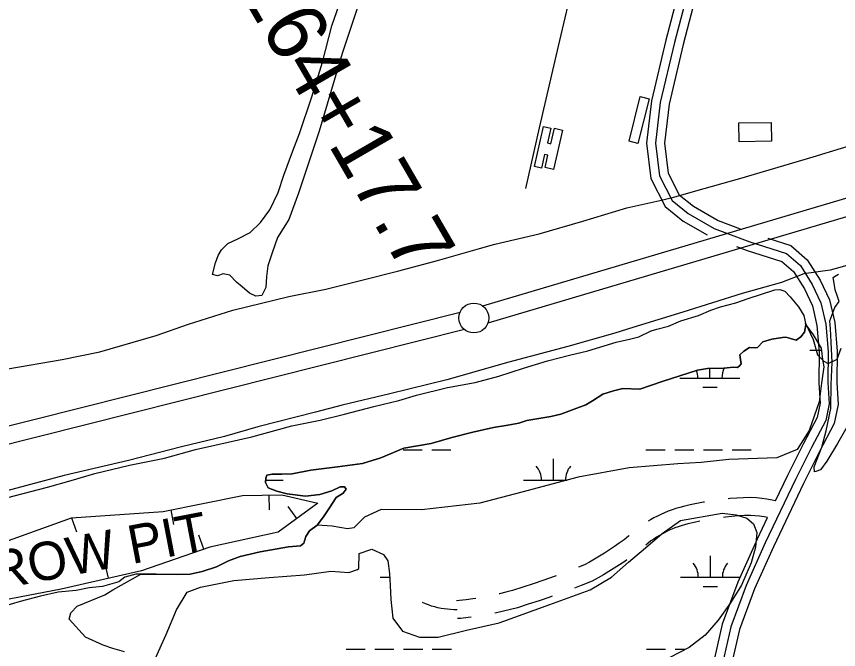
# Model space of a CAD drawing. Extents: x 3297772 to 3335630, y 634068 to 659439.
# Drawn here: x 3326321 to 3327695, y 648571 to 649630 of the extents above; entities that cross this region are included whole.
import ezdxf

# ---------------------------------------------------------------- set-up
doc = ezdxf.new("R2010")
doc.units = 0
for name, color, linetype in [('V-BLDG-OTLN', 7, 'Continuous'), ('V-BORW-IDEN', 7, 'Continuous'), ('V-BORW-LINE', 7, 'Continuous'), ('V-LEVE-TOET', 7, 'Continuous'), ('V-ROAD-CNTR', 7, 'Continuous'), ('V-SITE-VEGE', 7, 'Continuous'), ('V-SURV-IDEN', 7, 'Continuous'), ('V-SURV-LINE', 7, 'Continuous'), ('V-TOPO-SHOR', 7, 'Continuous'), ('V-WETL-SWMP', 7, 'Continuous')]:
    doc.layers.add(name, color=color, linetype=linetype)

msp = doc.modelspace()

# ---------------------------------------------------------------- linework, layer by layer
at = {"layer": 'V-BLDG-OTLN'}
for points in [[(3327344.8, 649421.1), (3327363.5, 649495.7), (3327378.3, 649492), (3327359.7, 649417.4)], [(3327528.4, 649451.7), (3327582.4, 649452.5), (3327582.9, 649421), (3327528.9, 649420.1)], [(3327233.8, 649439.6), (3327218.7, 649373.9), (3327204.6, 649377.1), (3327209.3, 649397.5), (3327203.7, 649398.8), (3327198.5, 649376.2), (3327186.6, 649378.9), (3327201.9, 649445.8), (3327214.3, 649442.9), (3327208.6, 649418), (3327214.2, 649416.7), (3327220.2, 649442.7)]]:
    msp.add_lwpolyline(points, close=True, dxfattribs=at)
at = {"layer": 'V-BORW-LINE'}
for p, q in [((3326743, 648829.6), (3326743.3, 648804.6)), ((3326789.9, 648790.5), (3326775.2, 648810.7)), ((3326578.8, 648804.9), (3326583.8, 648780.4)), ((3326412.9, 648791.6), (3326421.3, 648768.1)), ((3326634.1, 648739.2), (3326625.9, 648762.8)), ((3326475, 648690.4), (3326469.4, 648714.8))]:
    msp.add_line(p, q, dxfattribs=at)
msp.add_lwpolyline([(3326824.7, 648815.9), (3326758.4, 648767.5), (3326644, 648742.6), (3326529.8, 648703), (3326395.9, 648672.2), (3326227, 648639.8), (3326025.8, 648617.8), (3325844.7, 648600), (3325719.4, 648596.5), (3325584.7, 648613.5), (3325542.8, 648627.5), (3325658.5, 648653.8), (3325815.7, 648657), (3325902.3, 648671.7), (3326159.4, 648712.5), (3326287.4, 648746.5), (3326413.1, 648791.7), (3326566.2, 648802.3), (3326698.7, 648829.1), (3326764.5, 648829.8), (3326824.7, 648815.9)], dxfattribs=at)
at = {"layer": 'V-LEVE-TOET'}
for points in [[(3327419.7, 649327.6), (3327456.4, 649338.2), (3327530, 649358.9), (3327652.8, 649394.7), (3327794.4, 649438.3), (3327901.6, 649474.2), (3327995.1, 649500.3), (3328040.4, 649515.1), (3328094.8, 649534.6), (3328176.2, 649558.3), (3328297.8, 649591.8), (3328355.7, 649608.6), (3328408.1, 649623), (3328460.9, 649638.6), (3328547, 649664.3), (3328619.7, 649682.2), (3328712.8, 649706.3), (3328793.4, 649730.8), (3328871.6, 649751.5), (3329013.2, 649790), (3329142.7, 649823.1), (3329222.1, 649850.4)], [(3329073.4, 649611.6), (3329055.2, 649603.4), (3328979.8, 649580.4), (3328864, 649548.9), (3328644.5, 649488.6), (3328511.6, 649454.3), (3328399.7, 649424.3), (3328274.5, 649384.2), (3328140, 649343.7), (3328037.9, 649314.1), (3327928.3, 649279.8), (3327811.4, 649243.2), (3327701.1, 649211.2), (3327681.1, 649205.4), (3327637, 649199.2)], [(3326306.9, 649040.8), (3326397.2, 649056), (3326460.6, 649069.2), (3326554.5, 649096.5), (3326608.8, 649115.2), (3326682.8, 649138.6), (3326776.2, 649161.5), (3326838, 649173.6), (3326896.3, 649188), (3326960.1, 649204.3), (3327024.6, 649221.4), (3327095, 649241.7), (3327120.5, 649249.1), (3327194.8, 649266.2), (3327267.5, 649287.2), (3327341.1, 649309.8), (3327396.2, 649321.9), (3327419.7, 649327.6)], [(3327637, 649199.2), (3327599.8, 649184.8), (3327533.7, 649166.5), (3327434.7, 649135.3), (3327351, 649109.6), (3327321.3, 649100.2), (3327242.6, 649078), (3327143.7, 649051.6), (3327040.4, 649022.4), (3326945, 648998.6), (3326865.2, 648979.9), (3326820.6, 648967.9), (3326724.4, 648943.4), (3326668.8, 648927.4), (3326596.9, 648909.9), (3326508.1, 648887.3), (3326400.9, 648862.4), (3326271, 648827.7)]]:
    msp.add_lwpolyline(points, dxfattribs=at)
at = {"layer": 'V-ROAD-CNTR'}
for points in [[(3327683.7, 650507), (3327672.4, 650435.1), (3327630.5, 650314), (3327591.2, 650235.6), (3327578, 650195.1), (3327550.4, 650118.7), (3327511.4, 650028), (3327494.4, 649977.6), (3327480.4, 649913.7), (3327470.5, 649821.5), (3327449.1, 649753.4), (3327406.3, 649589.8), (3327382.3, 649488.4), (3327373.8, 649417.6), (3327381, 649358.7), (3327405, 649312.1), (3327435.4, 649287.6), (3327475.5, 649264.5)], [(3327713.3, 650502.4), (3327701.7, 650427.9), (3327658.2, 650302.4), (3327619, 650224.2), (3327606.4, 650185.3), (3327578.3, 650107.7), (3327539.5, 650017.3), (3327523.4, 649969.6), (3327510, 649908.9), (3327500, 649815.4), (3327477.9, 649745.1), (3327435.4, 649582.6), (3327411.9, 649483.1), (3327404, 649417.6), (3327410.1, 649367.7), (3327428.7, 649331.5), (3327452.5, 649312.4), (3327493.7, 649288.6), (3327530.8, 649274.6)], [(3327463.5, 649749.3), (3327420.8, 649586.2), (3327397.1, 649485.7), (3327388.9, 649417.6), (3327395.5, 649363.2), (3327416.8, 649321.8), (3327443.9, 649300), (3327487.3, 649274.9), (3327546.9, 649252.6), (3327607.8, 649233.3), (3327631.3, 649213), (3327651.1, 649181.3), (3327665.4, 649151), (3327673.7, 649115.4), (3327677.7, 649069.5), (3327677, 649017.5), (3327679.4, 648982), (3327673.5, 648954.3), (3327649.7, 648909.1), (3327622.8, 648855.5), (3327572.4, 648749.6), (3327540.5, 648678.4), (3327515.1, 648609.3), (3327498.3, 648536)], [(3327576.9, 649258.8), (3327615.2, 649246.7), (3327642.8, 649222.9), (3327664.3, 649188.5), (3327679.7, 649156), (3327688.6, 649117.8), (3327692.7, 649070), (3327692, 649017.9), (3327694.5, 648980.9), (3327687.8, 648949.2), (3327663.1, 648902.2), (3327636.3, 648848.9), (3327586, 648743.3), (3327554.4, 648672.7), (3327529.5, 648605), (3327512.8, 648532.2), (3327493.4, 648467), (3327489.9, 648428.8), (3327441.5, 648313.4), (3327417.6, 648227.4), (3327382.5, 648097.3), (3327336.4, 647960.2), (3327295.6, 647833.6), (3327276.1, 647791.8)], [(3327524.3, 649245), (3327542, 649238.4), (3327600.3, 649220), (3327619.8, 649203.2), (3327637.9, 649174.1), (3327651.2, 649146.1), (3327658.9, 649113), (3327662.7, 649068.9), (3327662, 649017.1), (3327664.3, 648983), (3327659.3, 648959.4), (3327636.4, 648915.9), (3327609.4, 648862.1), (3327589, 648819.4)], [(3327589.3, 648819.9), (3327583.9, 648821), (3327575.2, 648822.6), (3327566.5, 648823.9), (3327557.8, 648824.9), (3327548.3, 648825.7), (3327536.3, 648825.2), (3327525, 648824.6), (3327513.8, 648823.7), (3327510.5, 648823.3)], [(3327470.9, 648817.9), (3327469, 648817.6), (3327457.9, 648815.5), (3327446.9, 648813.2), (3327435.9, 648810.6), (3327429.5, 648808.9), (3327423.1, 648807), (3327416.8, 648804.9), (3327410.5, 648802.6), (3327404.3, 648800.1), (3327398.2, 648797.3), (3327392.2, 648794.4), (3327386.3, 648791.3), (3327380.5, 648788), (3327376.9, 648785.8)], [(3327576, 648792), (3327570.4, 648793), (3327562.6, 648794.1), (3327554.8, 648795), (3327547.6, 648795.6), (3327537.7, 648795.3), (3327527.1, 648794.6), (3327516.5, 648793.8), (3327505.9, 648792.7), (3327502.6, 648792.3)], [(3327463.1, 648786), (3327453.5, 648783.9), (3327443.1, 648781.5), (3327437.6, 648780), (3327432.1, 648778.4), (3327426.7, 648776.6), (3327421.3, 648774.6), (3327416.1, 648772.5), (3327410.9, 648770.1), (3327405.7, 648767.7), (3327400.7, 648765), (3327395.7, 648762.2), (3327390.9, 648759.2), (3327386.1, 648756.1), (3327381.4, 648752.8), (3327376.9, 648749.4), (3327372.7, 648746)], [(3327575.7, 648791.4), (3327558.8, 648755.9), (3327526.6, 648684.1), (3327500.6, 648613.6), (3327483.7, 648539.8), (3327463.8, 648472.7), (3327460.5, 648436.2), (3327433.7, 648372.4)], [(3327345.1, 648761.7), (3327343.9, 648760.6), (3327336.5, 648754.9), (3327328.6, 648749.1), (3327320.5, 648743.4), (3327312.4, 648737.8), (3327304.1, 648732.5), (3327295.7, 648727.3), (3327287.2, 648722.3), (3327278.7, 648717.4), (3327270.6, 648713.1), (3327260.5, 648709)], [(3327341.3, 648721.3), (3327337.6, 648718.7), (3327328.9, 648712.8), (3327320.1, 648707.2), (3327311.3, 648701.6), (3327302.3, 648696.3), (3327293.2, 648691.2), (3327283.3, 648685.8), (3327265.1, 648678.6), (3327253.6, 648674.2)], [(3327223.1, 648694.8), (3327219.7, 648693.5), (3327202.3, 648687.3), (3327184.8, 648681.3), (3327167.3, 648675.6), (3327149.9, 648670.1), (3327139.2, 648667.2), (3327128.2, 648664.5), (3327127.9, 648664.4)], [(3327088.7, 648656.8), (3327083.7, 648656), (3327072.5, 648654.5), (3327061.6, 648653.3), (3327056.7, 648653)], [(3327216.1, 648660.4), (3327212.2, 648659), (3327194.4, 648652.9), (3327176.5, 648647), (3327158.3, 648641.3), (3327146.7, 648638.1), (3327135, 648635.3), (3327123.4, 648632.7), (3327120.3, 648632)], [(3327057.4, 648638), (3327052, 648638), (3327046.6, 648638.2), (3327041.3, 648638.6), (3327035.9, 648639.3), (3327030.6, 648640.1), (3327025.3, 648641.2), (3327020.1, 648642.6), (3327014.9, 648644.1), (3327009.8, 648645.9), (3327004.8, 648647.8), (3326999.9, 648650)], [(3327080.8, 648625.4), (3327076.2, 648624.7), (3327064, 648623.3), (3327058.2, 648623.1)]]:
    msp.add_lwpolyline(points, dxfattribs=at)
at = {"layer": 'V-SITE-VEGE'}
for points in [[(3326890.9, 649644.7), (3326865.5, 649567.3), (3326826.8, 649437.9), (3326792.5, 649334.1), (3326776.1, 649290.1), (3326757.4, 649260.2), (3326748.4, 649234.5), (3326741, 649212.8), (3326739.1, 649194.9), (3326737.9, 649176.6), (3326731.2, 649163), (3326721.1, 649161.8), (3326710.6, 649166.9), (3326698.2, 649177.8), (3326688.9, 649185.2), (3326677.6, 649197.3), (3326666.3, 649199.2), (3326657, 649196.1), (3326648.8, 649198.1), (3326653.9, 649217.5), (3326658.2, 649230), (3326663.7, 649239.3), (3326674.2, 649250.2), (3326691.3, 649257.9), (3326711.9, 649268.4), (3326729, 649285.1), (3326744.6, 649306.1), (3326758.7, 649335.3), (3326768, 649364.4), (3326783.2, 649404.8), (3326794.2, 649433.6), (3326814.8, 649495), (3326832.8, 649553), (3326848.4, 649614), (3326877.3, 649697.2)], [(3327272.7, 648980.5), (3327283.6, 648987.1), (3327301.1, 648998.3), (3327318.6, 649003.7), (3327334.5, 649007.6), (3327362.8, 649006.8), (3327400.1, 649019.1), (3327459.2, 649038.1), (3327476.2, 649041.2), (3327503.4, 649041.9), (3327519.3, 649043.5), (3327525.9, 649042.7), (3327529.4, 649045.4), (3327532.5, 649048.9), (3327531, 649056.3), (3327530.2, 649064), (3327536.5, 649070.2), (3327546.2, 649076.4), (3327555.5, 649075.7), (3327559.8, 649076.4), (3327568.7, 649085.7), (3327583.5, 649090), (3327601.3, 649093.1), (3327606.8, 649093.5), (3327614.5, 649091.5), (3327624.2, 649088.4), (3327632, 649093.8), (3327638.2, 649102), (3327640.2, 649114), (3327639.6, 649117.1), (3327652.3, 649089.6), (3327659.6, 649064.1), (3327670.5, 649053.2), (3327677.8, 649049.6), (3327692.4, 649056.8), (3327699.6, 649075.1)], [(3326501.5, 648567.6), (3326482.4, 648573.1), (3326466.1, 648578.5), (3326436.2, 648592.1), (3326409, 648622), (3326411.7, 648632.9), (3326422.6, 648643.8), (3326468.8, 648662.9), (3326482.4, 648671), (3326529.2, 648697.1), (3326554.8, 648697.1), (3326590.2, 648697), (3326611.1, 648697.4), (3326631.3, 648701.7), (3326655.4, 648709.4), (3326675.2, 648719.9), (3326694.7, 648726.8), (3326728.1, 648734.5), (3326775.8, 648743), (3326796, 648744.9), (3326801.1, 648749.2), (3326804.6, 648760.1), (3326810.8, 648769.8), (3326823.6, 648779.5), (3326834.1, 648793.1), (3326844.2, 648808.2), (3326855.5, 648825.6), (3326866.8, 648833), (3326872.2, 648839.2), (3326869.5, 648843.5), (3326861.8, 648843.1), (3326848.2, 648836.5), (3326828, 648830.7), (3326803.9, 648827.6), (3326773.6, 648831.6), (3326756.1, 648836.2), (3326741.8, 648841.7), (3326737.1, 648850.6), (3326737.9, 648857.6), (3326739.5, 648862.7), (3326748.4, 648864.6), (3326764.7, 648864.6), (3326781.8, 648865.3), (3326813.3, 648871.1), (3326857.5, 648876.9), (3326899.5, 648882.3), (3326929.8, 648891.9), (3326968.6, 648907.8), (3327014.4, 648915.5), (3327048.6, 648925.6), (3327084, 648934.5), (3327118.5, 648942.2), (3327142.2, 648946.5), (3327160.5, 648949.5), (3327174.1, 648954.2), (3327214.1, 648961.1), (3327231.1, 648964.6), (3327252.9, 648973.1), (3327272.7, 648980.5)]]:
    msp.add_lwpolyline(points, dxfattribs=at)
at = {"layer": 'V-SURV-LINE'}
for points in [[(3327100.4, 649145.6), (3328449.4, 649545.8)], [(3328457.9, 649517), (3327108.9, 649116.8)], [(3326030.9, 648875.6), (3327062.5, 649135.2)], [(3327069.8, 649106.1), (3326038.3, 648846.5)]]:
    msp.add_lwpolyline(points, dxfattribs=at)
msp.add_circle((3327085.5, 649125.5), 25, dxfattribs=at)
at = {"layer": 'V-TOPO-SHOR'}
for points in [[(3327172.2, 649342), (3327195, 649443.2), (3327226.9, 649579.8), (3327254.5, 649696), (3327268.8, 649756.3)], [(3327696.1, 649153.1), (3327693, 649161.7), (3327689.6, 649172.6), (3327687.6, 649183.8), (3327686.1, 649193.2), (3327688, 649195.1), (3327695, 649198.6)], [(3326291, 648821.6), (3326372.9, 648842.5), (3326412.5, 648853.7), (3326452.1, 648865.7), (3326510, 648879.6), (3326568.7, 648891.2), (3326620.3, 648905.9), (3326652.6, 648913.2), (3326714.7, 648927.1), (3326781.5, 648945.3), (3326828.5, 648955), (3326869.3, 648964.6), (3326918.6, 648977.4), (3326960.2, 648987.4), (3326989.7, 648996.3), (3327041.7, 649009.5), (3327087.9, 649017.6), (3327127.2, 649028.4), (3327168.7, 649041.5), (3327208.7, 649053.9), (3327245.2, 649063.2), (3327275.9, 649070.5), (3327303.5, 649079.1), (3327323.3, 649084.9), (3327345.8, 649089.9), (3327361, 649094.1), (3327381.6, 649104.2), (3327391.3, 649106.9), (3327410.7, 649111.9), (3327431.3, 649120.5), (3327460.8, 649129.7), (3327481.8, 649138.6), (3327497.7, 649144.4), (3327523.4, 649150.6), (3327543.9, 649158), (3327566.1, 649165.3), (3327588.6, 649172.3), (3327596.8, 649173.1), (3327605.3, 649170.3), (3327614.2, 649161), (3327628.2, 649144.3), (3327637.1, 649129.9), (3327640.2, 649114), (3327638.2, 649102), (3327632, 649093.8), (3327624.2, 649088.4), (3327614.5, 649091.5), (3327606.8, 649093.5), (3327601.3, 649093.1), (3327583.5, 649090), (3327568.7, 649085.7), (3327559.8, 649076.4), (3327555.5, 649075.7), (3327546.2, 649076.4), (3327536.5, 649070.2), (3327530.2, 649064), (3327531, 649056.3), (3327532.5, 649048.9), (3327529.4, 649045.4), (3327525.9, 649042.7), (3327519.3, 649043.5), (3327503.4, 649041.9), (3327476.2, 649041.2), (3327459.2, 649038.1), (3327400.1, 649019.1), (3327362.8, 649006.8), (3327334.5, 649007.6), (3327318.6, 649003.7), (3327301.1, 648998.3), (3327283.6, 648987.1), (3327272.7, 648980.5), (3327252.9, 648973.1), (3327231.1, 648964.6), (3327214.1, 648961.1), (3327174.1, 648954.2), (3327160.5, 648949.5), (3327142.2, 648946.5), (3327118.5, 648942.2), (3327084, 648934.5), (3327048.6, 648925.6), (3327014.4, 648915.5), (3326968.6, 648907.8), (3326929.8, 648892), (3326899.5, 648882.3), (3326857.5, 648876.9), (3326813.3, 648871.1), (3326781.8, 648865.3), (3326764.7, 648864.6)], [(3326764.7, 648864.6), (3326748.4, 648864.6), (3326739.5, 648862.7), (3326737.9, 648857.6), (3326737.1, 648850.6), (3326741.8, 648841.7), (3326756.1, 648836.2), (3326773.6, 648831.6), (3326803.9, 648827.6), (3326828, 648830.7), (3326848.2, 648836.5), (3326861.8, 648843.1), (3326869.5, 648843.5), (3326872.2, 648839.2), (3326866.8, 648833), (3326855.5, 648825.6), (3326844.2, 648808.2), (3326834.1, 648793.1), (3326823.6, 648779.5), (3326810.8, 648769.8), (3326804.6, 648760.1), (3326801.1, 648749.2), (3326796, 648744.9), (3326775.8, 648743), (3326728.1, 648734.5), (3326694.7, 648726.8), (3326675.2, 648719.9), (3326655.4, 648709.4), (3326631.3, 648701.7), (3326611.1, 648697.4), (3326590.2, 648697), (3326554.8, 648697.1), (3326520.7, 648697.1), (3326502, 648692.1), (3326491.9, 648684.3), (3326465.1, 648677), (3326442.6, 648674.7), (3326420.9, 648670.1), (3326391, 648667.4), (3326361, 648660.4), (3326327.3, 648651.9), (3326297.3, 648642.6)]]:
    msp.add_lwpolyline(points, dxfattribs=at)
at = {"layer": 'V-WETL-SWMP'}
for p, q in [((3327647, 649071.5), (3327666.3, 649071.5)), ((3327479.9, 649025.1), (3327479.9, 649041.3)), ((3327429.9, 649025.1), (3327529.9, 649025.1)), ((3327467.9, 649009.7), (3327491.9, 649009.7)), ((3326967.2, 648905.1), (3326999.2, 648905.1)), ((3327015.2, 648905.1), (3327047.2, 648905.1)), ((3327373.1, 648905.1), (3327405.1, 648905.1)), ((3327421.1, 648905.1), (3327453.1, 648905.1)), ((3327469.1, 648905.1), (3327501.1, 648905.1)), ((3327517.1, 648905.1), (3327549.1, 648905.1)), ((3327218.5, 648854.3), (3327218.5, 648890.3)), ((3326737.5, 648854.3), (3326766.6, 648854.3)), ((3327168.5, 648854.3), (3327241.4, 648854.3)), ((3327480.7, 648692.1), (3327480.7, 648728.1)), ((3326928.8, 648692.1), (3326945, 648692.1)), ((3327430.7, 648692.1), (3327530.7, 648692.1)), ((3327468.7, 648676.6), (3327492.7, 648676.6)), ((3326872, 648572), (3326904, 648572)), ((3326920, 648572), (3326952, 648572)), ((3326968, 648572), (3327000, 648572)), ((3327016, 648572), (3327048, 648572)), ((3327373.9, 648572), (3327405.9, 648572)), ((3327421.9, 648572), (3327439.4, 648572))]:
    msp.add_line(p, q, dxfattribs=at)
for points in [[(3327725.1, 648971.7), (3327693.1, 648915.7), (3327675.2, 648886.2), (3327664.7, 648871.5), (3327656.9, 648868.8), (3327654.6, 648868.4), (3327654.2, 648876.9), (3327667.1, 648909.6), (3327674.1, 648936.7), (3327681.9, 648974.4), (3327682.4, 649014.4), (3327684.4, 649051), (3327682.8, 649085.2), (3327681.3, 649107.3), (3327680.6, 649120.9), (3327688.7, 649143.1), (3327696.1, 649153.1)], [(3326553.3, 648556.7), (3326571.2, 648596.5), (3326588.5, 648637.8), (3326606.3, 648667.1), (3326628.8, 648675.4), (3326684.3, 648686.8), (3326743.4, 648691.5), (3326802.5, 648696.1), (3326846.4, 648702.3), (3326876.3, 648700.2), (3326890.9, 648704.9), (3326893.5, 648707), (3326893.6, 648732.1), (3326914.9, 648739.3), (3326934.7, 648730.4), (3326942, 648719.4), (3326944.6, 648698.5), (3326945.7, 648678.6), (3326946.7, 648655), (3326950.3, 648623.7), (3326966, 648602.2), (3326994.7, 648592.2), (3327025.6, 648592.2), (3327073.2, 648603.6), (3327127.6, 648616.1), (3327212.4, 648646.9), (3327279.9, 648671.4), (3327315.5, 648692.3), (3327343.8, 648717.4), (3327372.6, 648741.4), (3327400.3, 648765.4), (3327430.7, 648786.8), (3327500.3, 648799.3), (3327523.8, 648796.7), (3327541.6, 648790.9), (3327552.6, 648781.5), (3327558.3, 648766.8), (3327556.2, 648742.7), (3327548.8, 648716.1), (3327532.6, 648679), (3327514.2, 648649.7), (3327493.8, 648620.4), (3327471.8, 648595.3), (3327445.1, 648575), (3327413.2, 648558.3)]]:
    msp.add_lwpolyline(points, dxfattribs=at)
msp.add_lwpolyline([(3326823.6, 648779.5), (3326834.1, 648793.1), (3326844.2, 648808.2), (3326855.5, 648825.6), (3326866.8, 648833), (3326872.2, 648839.2), (3326869.5, 648843.5), (3326861.8, 648843.1), (3326848.2, 648836.5), (3326828, 648830.7), (3326803.9, 648827.6), (3326773.6, 648831.6), (3326756.1, 648836.2), (3326741.8, 648841.7), (3326737.1, 648850.6), (3326737.9, 648857.6), (3326739.5, 648862.7), (3326748.4, 648864.6), (3326764.7, 648864.6), (3326781.8, 648865.3), (3326813.2, 648871.1), (3326857.5, 648876.9), (3326899.5, 648882.3), (3326929.8, 648892), (3326968.6, 648907.8), (3327014.4, 648915.5), (3327048.6, 648925.6), (3327084, 648934.5), (3327118.5, 648942.2), (3327142.2, 648946.5), (3327160.5, 648949.5), (3327174.1, 648954.2), (3327214.1, 648961.1), (3327231.1, 648964.6), (3327252.9, 648973.1), (3327272.7, 648980.5), (3327283.6, 648987.1), (3327301.1, 648998.3), (3327318.6, 649003.7), (3327334.5, 649007.6), (3327362.8, 649006.8), (3327400.1, 649019.1), (3327459.2, 649038.1), (3327476.2, 649041.2), (3327503.4, 649041.9), (3327519.3, 649043.5), (3327525.9, 649042.7), (3327529.4, 649045.4), (3327532.6, 649048.9), (3327531, 649056.3), (3327530.2, 649064), (3327536.5, 649070.2), (3327546.2, 649076.4), (3327555.5, 649075.7), (3327559.8, 649076.4), (3327568.7, 649085.7), (3327583.5, 649090), (3327601.3, 649093.1), (3327606.8, 649093.5), (3327614.5, 649091.5), (3327624.2, 649088.4), (3327632, 649093.8), (3327638.2, 649102), (3327640.2, 649114), (3327652.7, 649097.2), (3327665.8, 649075.3), (3327668.4, 649055.9), (3327670.4, 649043.9), (3327666.7, 649016.7), (3327662.5, 648985.3), (3327645.7, 648937.7), (3327625.8, 648905.8), (3327591.8, 648891.7), (3327511.8, 648889.2), (3327465.2, 648884), (3327426.5, 648881.5), (3327344.9, 648875.3), (3327259.6, 648859.2), (3327165.9, 648834.2), (3327095.3, 648816), (3326998, 648804.6), (3326930.5, 648805.7), (3326902.8, 648792.6), (3326884.7, 648775), (3326874.2, 648772.9), (3326848.6, 648777.7)], close=True, dxfattribs=at)
for centre, start, end in [((3327535.2, 649025.6), 152.2371, 180.7718), ((3327424.7, 649025.6), 359.2282, 20.0675), ((3327163.2, 648854.8), 359.2282, 40.7719), ((3327273.7, 648854.8), 139.2282, 180.7718), ((3327425.5, 648692.5), 359.2282, 40.7718), ((3327536, 648692.5), 139.2282, 180.7718)]:
    msp.add_arc(centre, 35.2, start, end, dxfattribs=at)

# ---------------------------------------------------------------- texts
at = {"layer": 'V-BORW-IDEN'}
msp.add_text('BORROW PIT', height=64, rotation=10.8016, dxfattribs=at).set_placement((3326102.9, 648635.7))
at = {"layer": 'V-SURV-IDEN'}
msp.add_text('1164+17.7', height=100, rotation=300.1138, dxfattribs=at).set_placement((3326652.7, 649740.8))

doc.saveas('drawing.dxf')
